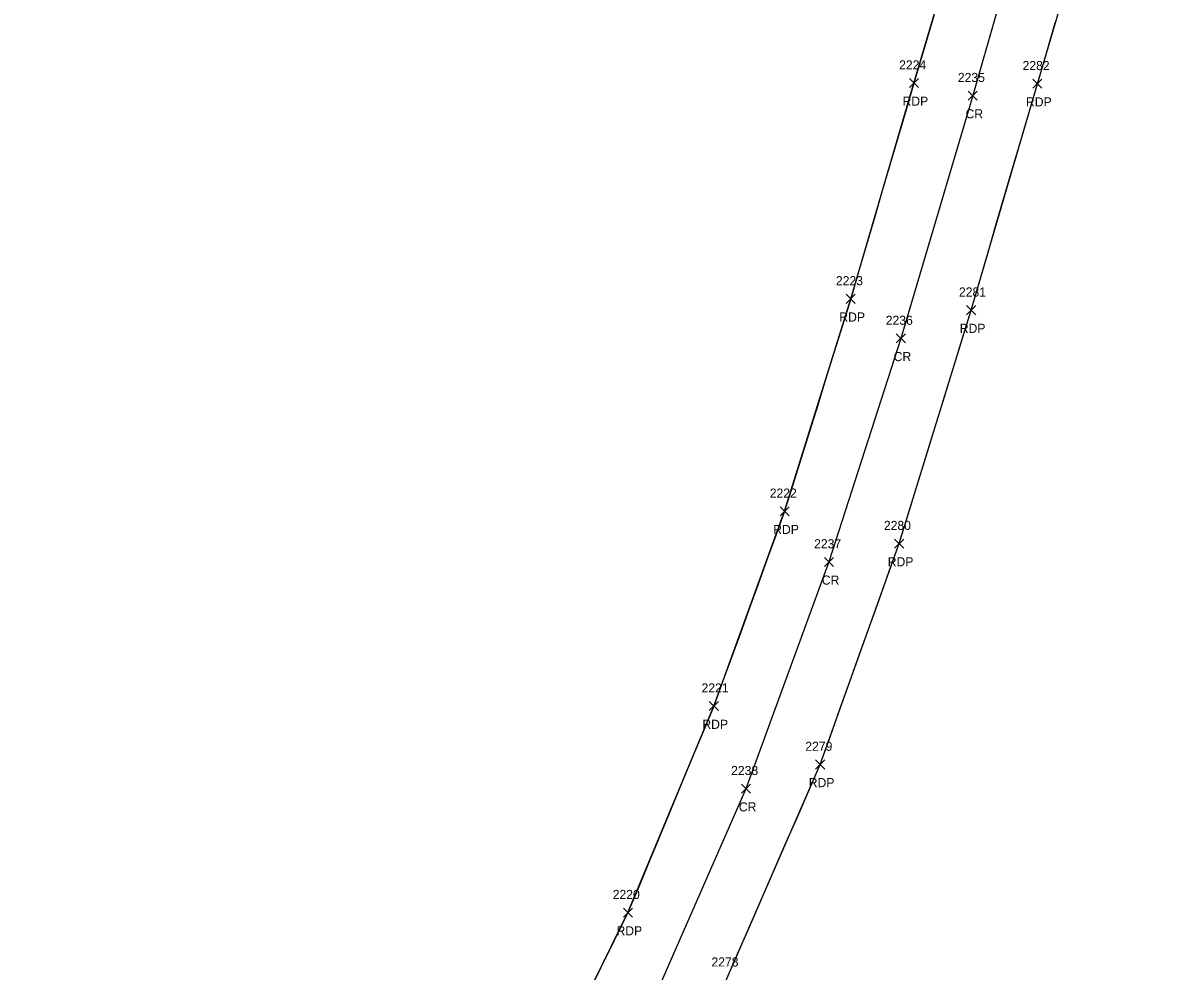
# Model space of a CAD drawing. Extents: x 1638344 to 1639591, y 610835 to 612202.
# Drawn here: x 1639176.4 to 1639428.5, y 611587.5 to 611796.2 of the extents above; entities that cross this region are included whole.
import ezdxf

# ---------------------------------------------------------------- set-up
doc = ezdxf.new("R2010")
doc.units = 0
for name, color, linetype in [('LSOGP', 7, 'Continuous'), ('P_A', 7, 'Continuous'), ('P_I', 7, 'Continuous'), ('P_TIC', 7, 'Continuous'), ('PET', 7, 'Continuous'), ('PRC', 7, 'Continuous')]:
    doc.layers.add(name, color=color, linetype=linetype)

msp = doc.modelspace()

# ---------------------------------------------------------------- linework, layer by layer
at = {"layer": 'LSOGP'}
for points in [[(1639376.9, 611797.69), (1639374.73, 611790.32), (1639372.55, 611782.94), (1639370.81, 611777), (1639369.07, 611771.06), (1639367.33, 611765.13), (1639365.59, 611759.19), (1639363.85, 611753.25), (1639362.12, 611747.31), (1639360.38, 611741.37), (1639358.64, 611735.43), (1639356.82, 611729.58), (1639355, 611723.74), (1639353.18, 611717.89), (1639351.36, 611712.05), (1639349.54, 611706.2), (1639347.72, 611700.36), (1639345.9, 611694.51), (1639344.08, 611688.67), (1639342.13, 611683.31), (1639340.18, 611677.95), (1639338.23, 611672.59), (1639336.29, 611667.23), (1639334.34, 611661.87), (1639332.39, 611656.51), (1639330.44, 611651.15), (1639328.5, 611645.79), (1639326.13, 611640.1), (1639323.77, 611634.42), (1639321.41, 611628.74), (1639319.04, 611623.06), (1639316.68, 611617.38), (1639314.32, 611611.7), (1639311.96, 611606.01), (1639309.59, 611600.33), (1639306.59, 611594.21), (1639303.59, 611588.09), (1639300.58, 611581.98)], [(1639331.24, 611585.47), (1639333.82, 611591.4), (1639336.41, 611597.34), (1639338.99, 611603.27), (1639341.57, 611609.21), (1639344.16, 611615.14), (1639346.74, 611621.07), (1639349.32, 611627.01), (1639351.91, 611632.94), (1639354.08, 611639.02), (1639356.25, 611645.1), (1639358.43, 611651.17), (1639360.6, 611657.25), (1639362.77, 611663.33), (1639364.94, 611669.4), (1639367.11, 611675.48), (1639369.29, 611681.56), (1639371.27, 611687.98), (1639373.25, 611694.4), (1639375.24, 611700.82), (1639377.22, 611707.25), (1639379.2, 611713.67), (1639381.19, 611720.09), (1639383.17, 611726.52), (1639385.15, 611732.94), (1639386.97, 611739.17), (1639388.79, 611745.4), (1639390.61, 611751.63), (1639392.43, 611757.86), (1639394.26, 611764.09), (1639396.08, 611770.32), (1639397.9, 611776.55), (1639399.72, 611782.78), (1639401.7, 611789.48), (1639403.67, 611796.18)]]:
    msp.add_lwpolyline(points, dxfattribs=at)
at = {"layer": 'P_TIC'}
for points in [[(1639371.55, 611781.94), (1639373.55, 611783.94)], [(1639373.55, 611781.94), (1639371.55, 611783.94)], [(1639398.72, 611781.78), (1639400.72, 611783.78)], [(1639400.72, 611781.78), (1639398.72, 611783.78)], [(1639384.48, 611779.16), (1639386.48, 611781.16)], [(1639386.48, 611779.16), (1639384.48, 611781.16)], [(1639357.64, 611734.43), (1639359.64, 611736.43)], [(1639359.64, 611734.43), (1639357.64, 611736.43)], [(1639384.15, 611731.94), (1639386.15, 611733.94)], [(1639386.15, 611731.94), (1639384.15, 611733.94)], [(1639368.66, 611725.72), (1639370.66, 611727.72)], [(1639370.66, 611725.72), (1639368.66, 611727.72)], [(1639343.08, 611687.67), (1639345.08, 611689.67)], [(1639345.08, 611687.67), (1639343.08, 611689.67)], [(1639368.29, 611680.56), (1639370.29, 611682.56)], [(1639370.29, 611680.56), (1639368.29, 611682.56)], [(1639352.84, 611676.52), (1639354.84, 611678.52)], [(1639354.84, 611676.52), (1639352.84, 611678.52)], [(1639327.5, 611644.79), (1639329.5, 611646.78)], [(1639329.5, 611644.79), (1639327.5, 611646.78)], [(1639350.91, 611631.94), (1639352.91, 611633.94)], [(1639352.91, 611631.94), (1639350.91, 611633.94)], [(1639334.57, 611626.61), (1639336.57, 611628.61)], [(1639336.57, 611626.61), (1639334.57, 611628.61)], [(1639308.59, 611599.33), (1639310.59, 611601.33)], [(1639310.59, 611599.33), (1639308.59, 611601.33)]]:
    msp.add_lwpolyline(points, dxfattribs=at)
at = {"layer": 'PET'}
for points in [[(1639189.77, 611341.61), (1639219.88, 611389.38), (1639245.26, 611428.04), (1639265.27, 611462.64), (1639285.72, 611496.98), (1639297.96, 611518.63), (1639312.46, 611545.86), (1639331.24, 611585.47), (1639351.91, 611632.94), (1639369.29, 611681.56), (1639385.15, 611732.94), (1639399.72, 611782.78), (1639415.55, 611836.4), (1639431.27, 611887.12), (1639449.51, 611937.71), (1639468.81, 611983.25), (1639484.71, 612016.47), (1639503.94, 612051.42), (1639527.63, 612090.72), (1639556.4, 612135.37), (1639588.32, 612182.52)], [(1639176.42, 611372.36), (1639193.48, 611398.88), (1639220.96, 611441.47), (1639247.21, 611483.75), (1639268.2, 611519.53), (1639285.57, 611551.38), (1639309.59, 611600.33), (1639328.5, 611645.79), (1639344.08, 611688.67), (1639358.64, 611735.43), (1639372.55, 611782.94), (1639389.97, 611841.92), (1639405.55, 611892.01), (1639422.64, 611939.82), (1639441.75, 611985.91), (1639461.99, 612028.31)]]:
    msp.add_lwpolyline(points, dxfattribs=at)
at = {"layer": 'PRC'}
msp.add_lwpolyline([(1639473.49, 612022.53), (1639453.52, 611981.45), (1639432.7, 611930.66), (1639416.88, 611885.47), (1639401.13, 611834.82), (1639385.48, 611780.16), (1639369.66, 611726.72), (1639353.84, 611677.52), (1639335.57, 611627.61), (1639314.72, 611580.04), (1639292.65, 611536.14), (1639275.31, 611504.78), (1639250.46, 611462.84), (1639222.36, 611418.19), (1639195.34, 611376.27)], dxfattribs=at)

# ---------------------------------------------------------------- texts
at = {"layer": 'P_A'}
for s, p in [('RDP', (1639370.04, 611777.94)), ('RDP', (1639397.21, 611777.78)), ('CR', (1639383.91, 611775.16)), ('RDP', (1639356.13, 611730.43)), ('RDP', (1639382.64, 611727.94)), ('CR', (1639368.09, 611721.72)), ('RDP', (1639341.57, 611683.67)), ('RDP', (1639366.78, 611676.56)), ('CR', (1639352.27, 611672.52)), ('RDP', (1639325.98, 611640.78)), ('RDP', (1639349.4, 611627.94)), ('CR', (1639334.01, 611622.61)), ('RDP', (1639307.08, 611595.33))]:
    msp.add_text(s, height=2, dxfattribs=at).set_placement(p)
at = {"layer": 'P_I'}
for s, p in [('2224', (1639369.29, 611785.94)), ('2282', (1639396.46, 611785.78)), ('2235', (1639382.22, 611783.16)), ('2223', (1639355.38, 611738.43)), ('2281', (1639382.46, 611735.94)), ('2236', (1639366.35, 611729.72)), ('2222', (1639340.82, 611691.67)), ('2280', (1639365.94, 611684.56)), ('2237', (1639350.58, 611680.52)), ('2221', (1639325.8, 611648.79)), ('2279', (1639348.64, 611635.94)), ('2238', (1639332.31, 611630.61)), ('2220', (1639306.25, 611603.33)), ('2278', (1639327.98, 611588.47))]:
    msp.add_text(s, height=2, dxfattribs=at).set_placement(p)

doc.saveas('drawing.dxf')
